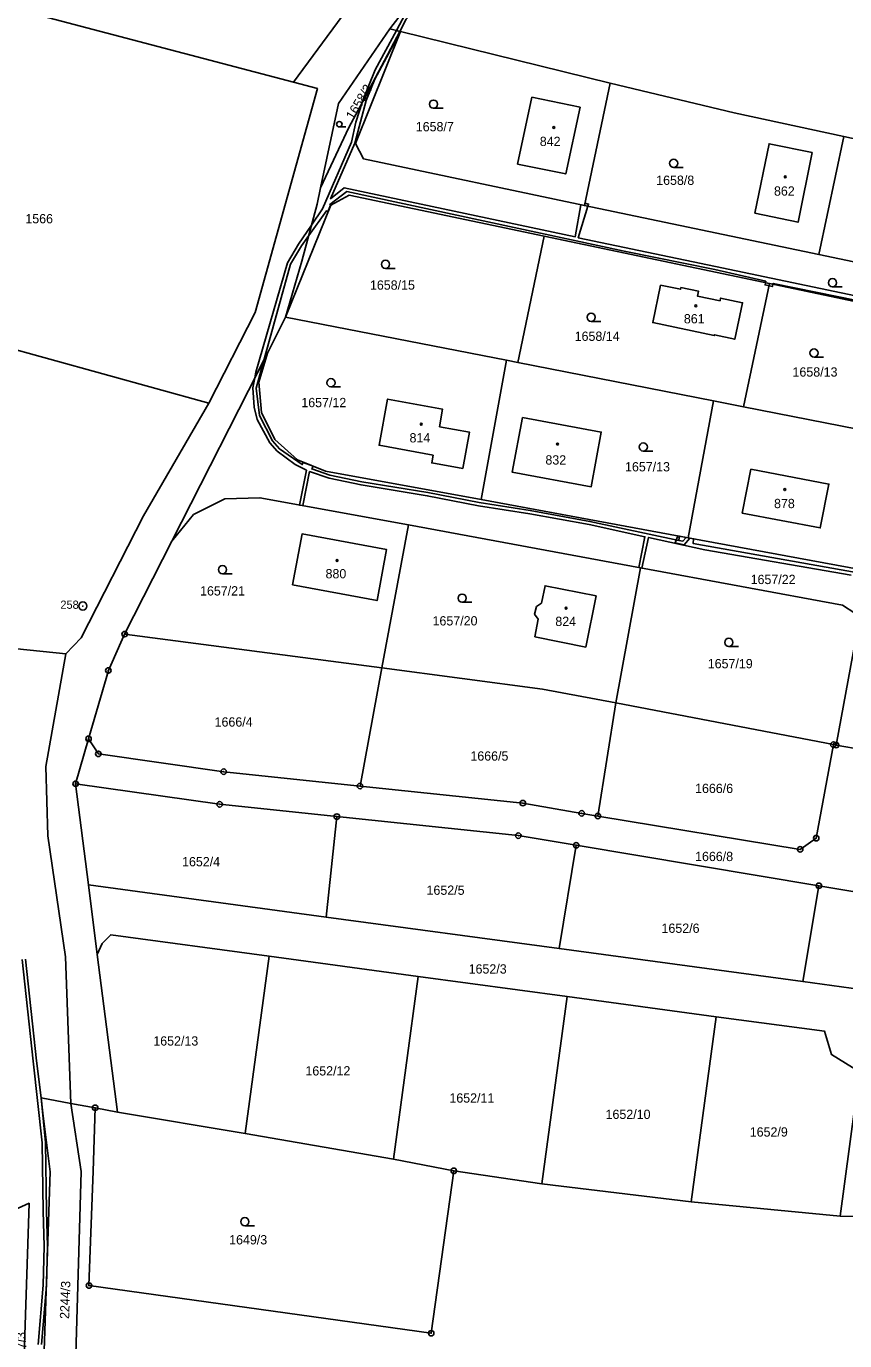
# Model space of a CAD drawing. Extents: x -725728 to -720881, y -1068679 to -1063504.
# Drawn here: x -723374.1 to -723224.4, y -1066861.1 to -1066620.7 of the extents above; entities that cross this region are included whole.
import ezdxf

# ---------------------------------------------------------------- set-up
doc = ezdxf.new("R2010")
doc.units = 0
for name, color, linetype in [('Hranice parcel', 7, 'Continuous'), ('Parcelní čísla', 7, 'Continuous'), ('Věcná břemena k části', 7, 'Continuous'), ('Značky bodu BP', 7, 'Continuous'), ('Značky budov', 7, 'Continuous'), ('Značky kultur', 7, 'Continuous')]:
    doc.layers.add(name, color=color, linetype=linetype)

# ---------------------------------------------------------------- blocks, each defined once
blk = doc.blocks.new('4.02_4')
at = {"layer": 'Značky budov'}
blk.add_circle((-0.001, 0), 0.0175, dxfattribs=at)
blk = doc.blocks.new('4.02_3')
at = {"layer": 'Značky budov'}
blk.add_circle((-0.001, 0), 0.0175, dxfattribs=at)
blk = doc.blocks.new('3.04_3')
at = {"layer": 'Značky kultur'}
blk.add_line((0.001, 0), (0.176, 0), dxfattribs=at)
blk.add_circle((0.001, 0.075), 0.075, dxfattribs=at)
blk = doc.blocks.new('3.04_2')
at = {"layer": 'Značky kultur'}
blk.add_line((0.001, 0), (0.176, 0), dxfattribs=at)
blk.add_circle((0.001, 0.075), 0.075, dxfattribs=at)
blk = doc.blocks.new('3.04_4')
at = {"layer": 'Značky kultur'}
blk.add_line((0, 0), (0.118, 0), dxfattribs=at)
blk.add_circle((0, 0.05), 0.0502, dxfattribs=at)
blk = doc.blocks.new('1.05_1')
at = {"layer": 'Značky bodu BP'}
for radius in [0.05, 0.00303]:
    blk.add_circle((0, 0), radius, dxfattribs=at)
blk = doc.blocks.new('1.05_2')
at = {"layer": 'Značky bodu BP'}
for radius in [0.05, 0.00303]:
    blk.add_circle((0, 0), radius, dxfattribs=at)
blk = doc.blocks.new('1.01_1')
at = {"layer": 'Značky bodu BP'}
for radius in [0.075, 0.003]:
    blk.add_circle((0, 0), radius, dxfattribs=at)

msp = doc.modelspace()

# ---------------------------------------------------------------- linework, layer by layer
at = {"layer": 'Hranice parcel'}
for p, q in [((-723387.65, -1066614.43), (-723325.21, -1066630.9)), ((-723307.58, -1066621.15), (-723305.63, -1066621.61)), ((-723305.63, -1066621.61), (-723267.31, -1066631.06)), ((-723271.99, -1066653.44), (-723267.31, -1066631.06)), ((-723229.11, -1066662.41), (-723224.57, -1066640.83)), ((-723224.57, -1066640.83), (-723180.9, -1066650.34)), ((-723315.01, -1066651.54), (-723318.4, -1066653.36)), ((-723279.37, -1066659.03), (-723315.01, -1066651.54)), ((-723318.4, -1066653.36), (-723326.65, -1066673.85)), ((-723271.99, -1066653.44), (-723229.11, -1066662.41)), ((-723279.37, -1066659.03), (-723284.17, -1066682.16)), ((-723238.13, -1066667.72), (-723279.37, -1066659.03)), ((-723229.11, -1066662.41), (-723185.47, -1066671.64)), ((-723238.13, -1066667.72), (-723242.91, -1066690.24)), ((-723415.86, -1066668.76), (-723340.68, -1066689.61)), ((-723329.98, -1066680.45), (-723326.65, -1066673.85)), ((-723286.23, -1066681.76), (-723326.65, -1066673.85)), ((-723347.44, -1066714.85), (-723329.98, -1066680.45)), ((-723290.88, -1066707.23), (-723286.23, -1066681.76)), ((-723284.17, -1066682.16), (-723286.23, -1066681.76)), ((-723248.41, -1066689.14), (-723284.17, -1066682.16)), ((-723248.41, -1066689.14), (-723253.04, -1066714.21)), ((-723242.91, -1066690.24), (-723248.41, -1066689.14)), ((-723210.17, -1066696.68), (-723242.91, -1066690.24)), ((-723290.88, -1066707.23), (-723253.04, -1066714.21)), ((-723304.17, -1066711.88), (-723309.05, -1066738)), ((-723261.73, -1066719.7), (-723304.17, -1066711.88)), ((-723253.04, -1066714.21), (-723214.69, -1066721.31)), ((-723356.08, -1066731.84), (-723347.44, -1066714.85)), ((-723261.73, -1066719.7), (-723266.28, -1066744.42)), ((-723224.78, -1066726.54), (-723261.73, -1066719.7)), ((-723225.97, -1066752.15), (-723221.97, -1066730.62)), ((-723309.05, -1066738), (-723356.08, -1066731.84)), ((-723366.83, -1066735.46), (-723375.71, -1066734.56)), ((-723313.04, -1066759.63), (-723309.05, -1066738)), ((-723269.54, -1066765.12), (-723266.28, -1066744.42)), ((-723226.47, -1066752.06), (-723266.28, -1066744.42)), ((-723362.68, -1066751), (-723365.05, -1066759.22)), ((-723362.68, -1066751), (-723360.89, -1066753.75)), ((-723229.61, -1066769.17), (-723226.47, -1066752.06)), ((-723225.97, -1066752.15), (-723226.47, -1066752.06)), ((-723221.04, -1066752.99), (-723225.97, -1066752.15)), ((-723362.7, -1066777.73), (-723365.05, -1066759.22)), ((-723319.21, -1066783.61), (-723317.28, -1066765.22)), ((-723276.63, -1066789.37), (-723273.49, -1066770.47)), ((-723273.49, -1066770.47), (-723229.12, -1066777.87)), ((-723361.08, -1066790.42), (-723362.7, -1066777.73)), ((-723362.7, -1066777.73), (-723319.21, -1066783.61)), ((-723232.05, -1066795.39), (-723229.12, -1066777.87)), ((-723319.21, -1066783.61), (-723276.63, -1066789.37)), ((-723357.4, -1066819.29), (-723361.08, -1066790.42)), ((-723329.66, -1066790.77), (-723334.05, -1066823.22)), ((-723302.41, -1066794.45), (-723329.66, -1066790.77)), ((-723276.63, -1066789.37), (-723232.05, -1066795.39)), ((-723302.41, -1066794.45), (-723306.93, -1066827.91)), ((-723275.16, -1066798.14), (-723302.41, -1066794.45)), ((-723275.16, -1066798.14), (-723279.79, -1066832.39)), ((-723247.91, -1066801.82), (-723275.16, -1066798.14)), ((-723247.91, -1066801.82), (-723252.48, -1066835.67)), ((-723221.67, -1066811.94), (-723225.24, -1066838.34)), ((-723361.47, -1066818.48), (-723365.93, -1066817.69)), ((-723361.47, -1066818.48), (-723357.4, -1066819.29)), ((-723334.05, -1066823.22), (-723357.4, -1066819.29)), ((-723306.93, -1066827.91), (-723334.05, -1066823.22)), ((-723295.89, -1066830.02), (-723306.93, -1066827.91)), ((-723279.79, -1066832.39), (-723295.89, -1066830.02)), ((-723252.48, -1066835.67), (-723279.79, -1066832.39)), ((-723225.24, -1066838.34), (-723252.48, -1066835.67)), ((-723194.74, -1066838.81), (-723225.24, -1066838.34))]:
    msp.add_line(p, q, dxfattribs=at)
for points in [[(-723325.21, -1066630.9), (-723306.56, -1066605.53), (-723301.1, -1066596.09)], [(-723290.38, -1066596.22), (-723298.32, -1066609.08), (-723307.58, -1066621.15)], [(-723320.25, -1066650.2), (-723316.98, -1066634.8), (-723307.58, -1066621.15)], [(-723305.63, -1066621.61), (-723315.11, -1066639.18), (-723320.25, -1066650.2)], [(-723305.63, -1066621.61), (-723313.87, -1066642.12), (-723312.38, -1066644.92), (-723271.99, -1066653.44)], [(-723340.68, -1066689.61), (-723332.23, -1066673.04), (-723320.83, -1066632.06), (-723325.21, -1066630.9)], [(-723267.31, -1066631.06), (-723244.59, -1066636.5), (-723224.57, -1066640.83)], [(-723272.78, -1066635.45), (-723275.41, -1066647.67), (-723284.21, -1066645.85), (-723281.6, -1066633.64), (-723272.78, -1066635.45)], [(-723230.32, -1066643.74), (-723232.92, -1066656.5), (-723240.81, -1066654.82), (-723238.23, -1066642.13), (-723230.32, -1066643.74)], [(-723326.65, -1066673.85), (-723323.66, -1066663.62), (-723320.88, -1066653.17), (-723320.25, -1066650.2)], [(-723258.08, -1066667.99), (-723254.41, -1066668.76), (-723254.34, -1066668.45), (-723251.12, -1066669.13), (-723251.32, -1066670.01), (-723247.2, -1066670.87), (-723247.09, -1066670.38), (-723243.08, -1066671.22), (-723244.5, -1066677.89), (-723248.21, -1066677.07), (-723248.26, -1066677.23), (-723259.51, -1066674.85), (-723258.08, -1066667.99)], [(-723200.44, -1066698.59), (-723196.32, -1066679.09), (-723198.26, -1066676.12), (-723238.13, -1066667.72)], [(-723329.98, -1066680.45), (-723331.54, -1066685.77), (-723331.05, -1066691.29), (-723328.59, -1066696.25), (-723324.5, -1066699.99)], [(-723366.83, -1066735.46), (-723364.02, -1066732.52), (-723352.66, -1066710.2), (-723340.68, -1066689.61)], [(-723298.53, -1066693.9), (-723297.93, -1066690.72), (-723308, -1066688.86), (-723309.55, -1066697.28), (-723299.63, -1066699.12)], [(-723283.34, -1066692.2), (-723268.91, -1066694.89), (-723270.75, -1066704.89), (-723285.19, -1066702.22), (-723283.34, -1066692.2)], [(-723299.63, -1066699.12), (-723299.92, -1066700.53), (-723294.25, -1066701.54), (-723293.01, -1066694.92), (-723298.53, -1066693.9)], [(-723324.5, -1066699.99), (-723319.32, -1066702.01), (-723290.88, -1066707.23)], [(-723241.58, -1066701.66), (-723227.29, -1066704.39), (-723228.88, -1066712.43), (-723243.13, -1066709.7), (-723241.58, -1066701.66)], [(-723304.17, -1066711.88), (-723331.34, -1066706.9), (-723337.74, -1066707.1), (-723343.48, -1066709.95), (-723347.44, -1066714.85)], [(-723325.36, -1066722.84), (-723323.62, -1066713.52), (-723308.18, -1066716.38), (-723309.91, -1066725.72), (-723325.36, -1066722.84)], [(-723271.72, -1066734.21), (-723281.06, -1066732.32), (-723280.43, -1066729.13), (-723281.1, -1066728.19), (-723280.79, -1066726.81), (-723279.85, -1066726.17), (-723279.2, -1066723), (-723269.85, -1066724.86), (-723271.72, -1066734.21)], [(-723221.97, -1066730.62), (-723222.55, -1066728.01), (-723224.78, -1066726.54)], [(-723356.08, -1066731.84), (-723359.06, -1066738.48), (-723362.68, -1066751)], [(-723365.93, -1066817.69), (-723366.91, -1066790.85), (-723370.14, -1066768.72), (-723370.49, -1066756.04), (-723366.83, -1066735.46)], [(-723266.28, -1066744.42), (-723279.64, -1066741.92), (-723309.05, -1066738)], [(-723360.89, -1066753.75), (-723337.97, -1066757.01), (-723313.04, -1066759.63)], [(-723365.05, -1066759.22), (-723338.71, -1066762.97), (-723317.28, -1066765.22)], [(-723313.04, -1066759.63), (-723283.26, -1066762.76), (-723272.49, -1066764.63), (-723269.54, -1066765.12)], [(-723317.28, -1066765.22), (-723284.09, -1066768.71), (-723273.49, -1066770.47)], [(-723269.54, -1066765.12), (-723232.53, -1066771.22), (-723229.61, -1066769.17)], [(-723229.12, -1066777.87), (-723214.95, -1066780.24), (-723184.43, -1066785.33)], [(-723329.66, -1066790.77), (-723358.61, -1066786.83), (-723360.18, -1066788.41), (-723361.08, -1066790.42)], [(-723232.05, -1066795.39), (-723219.66, -1066797.07), (-723214.44, -1066800.31), (-723213.23, -1066805.51)], [(-723221.67, -1066811.94), (-723226.84, -1066808.77), (-723228.08, -1066804.5), (-723247.91, -1066801.82)], [(-723372.69, -1066894.19), (-723371.09, -1066872.03), (-723369.72, -1066830.22), (-723371.03, -1066819.47), (-723371.37, -1066816.67), (-723365.93, -1066817.69)], [(-723365.93, -1066817.69), (-723364.06, -1066830.13), (-723365.27, -1066871.98), (-723367.68, -1066894.6)], [(-723295.89, -1066830.02), (-723300.02, -1066859.72), (-723362.61, -1066851.01), (-723361.85, -1066830.1), (-723361.47, -1066818.48)], [(-723379.12, -1066838.42), (-723373.55, -1066835.95), (-723375.71, -1066902.81), (-723374.92, -1066907.14)]]:
    msp.add_lwpolyline(points, dxfattribs=at)
at = {"layer": 'Věcná břemena k části'}
for points in [[(-723289.62, -1066596.5), (-723290.18, -1066596.29), (-723294.44, -1066603.6), (-723297.71, -1066608.32), (-723301.81, -1066615.46), (-723304.79, -1066618.47), (-723306.38, -1066621.43), (-723305.75, -1066621.58), (-723304.57, -1066619.33), (-723301.33, -1066615.82), (-723297.21, -1066608.64), (-723293.94, -1066603.92)], [(-723312.65, -1066634.62), (-723310.19, -1066630.05), (-723305.75, -1066621.58), (-723306.38, -1066621.43), (-723310.26, -1066628.63), (-723312.47, -1066634.06)], [(-723271.91, -1066653.04), (-723271.99, -1066653.44), (-723271.37, -1066653.57), (-723271.25, -1066653.17)], [(-723321.91, -1066657.05), (-723324.26, -1066660.5), (-723326.3, -1066663.92), (-723332.07, -1066683.9), (-723332.26, -1066684.95), (-723330.55, -1066681.57), (-723325.74, -1066664.16), (-723323.76, -1066660.82), (-723322.42, -1066658.94)], [(-723238.88, -1066667.56), (-723238.96, -1066667.98), (-723238.22, -1066668.14), (-723238.13, -1066667.72)], [(-723238.22, -1066668.14), (-723237.61, -1066668.27), (-723237.52, -1066667.85), (-723238.13, -1066667.72)], [(-723254.97, -1066713.85), (-723255, -1066714.05), (-723255.42, -1066715.16), (-723253.78, -1066715.53), (-723252.71, -1066714.27), (-723253.04, -1066714.21), (-723253.39, -1066714.15), (-723254, -1066714.86), (-723254.72, -1066714.71), (-723254.65, -1066714.15), (-723254.58, -1066713.93)]]:
    msp.add_lwpolyline(points, close=True, dxfattribs=at)
for points in [[(-723186.62, -1066677.44), (-723248.03, -1066664.58), (-723273.12, -1066659.35), (-723271.37, -1066653.57), (-723271.99, -1066653.44), (-723272.68, -1066653.29), (-723273.69, -1066659.17), (-723315.96, -1066650.18), (-723318.42, -1066652.21), (-723314.01, -1066642.05), (-723311.91, -1066634.26), (-723310.19, -1066630.05), (-723312.65, -1066634.62), (-723313.8, -1066638.22), (-723314.58, -1066641.86), (-723319.88, -1066654.06), (-723321.91, -1066657.05), (-723322.42, -1066658.94), (-723319.19, -1066654.44), (-723318.91, -1066654.62), (-723318.41, -1066653.38), (-723318.57, -1066653.27), (-723315.44, -1066650.9), (-723264.72, -1066661.77), (-723248.15, -1066665.16), (-723238.83, -1066667.29), (-723238.88, -1066667.56), (-723238.13, -1066667.72), (-723237.52, -1066667.85), (-723237.48, -1066667.69), (-723191.29, -1066677.1)], [(-723222.33, -1066720.59), (-723252.1, -1066715.28), (-723252.02, -1066714.4), (-723254.58, -1066713.93), (-723254.72, -1066714.71), (-723270.98, -1066711.22), (-723281.9, -1066709.23), (-723291.26, -1066707.76), (-723300.64, -1066705.94), (-723312.71, -1066703.98), (-723318.54, -1066702.75), (-723321.86, -1066701.62), (-723321.62, -1066701.11), (-723323.41, -1066700.42), (-723323.59, -1066700.82), (-723327.76, -1066697.93), (-723329.05, -1066696.47), (-723331.4, -1066691.87), (-723332.01, -1066686.86), (-723330.55, -1066681.57), (-723332.26, -1066684.95), (-723332.61, -1066686.82), (-723332.39, -1066690.31), (-723331.85, -1066692.59), (-723329.54, -1066696.83), (-723328.16, -1066698.37), (-723324.87, -1066700.82), (-723322.85, -1066701.88), (-723324.11, -1066708.23), (-723323.5, -1066708.34), (-723322.26, -1066702.12), (-723318.7, -1066703.33), (-723312.83, -1066704.56), (-723300.74, -1066706.54), (-723291.36, -1066708.36), (-723282, -1066709.83), (-723271.1, -1066711.8), (-723260.92, -1066714.04), (-723262.05, -1066719.64), (-723261.47, -1066719.75), (-723260.25, -1066714.14), (-723249.95, -1066716.42), (-723223.23, -1066721.06)], [(-723374.81, -1066791.38), (-723372.82, -1066809.98), (-723371.14, -1066824.88), (-723370.97, -1066837.4), (-723370.8, -1066843.78), (-723371.01, -1066850.93), (-723371.91, -1066861.79)], [(-723371.31, -1066861.78), (-723370.4, -1066850.97), (-723370.16, -1066843.78), (-723370.37, -1066837.38), (-723370.54, -1066824.84), (-723371.37, -1066816.67), (-723372.22, -1066809.92), (-723374.21, -1066791.32)]]:
    msp.add_lwpolyline(points, dxfattribs=at)

# ---------------------------------------------------------------- block references
at = {"layer": 'Značky bodu BP', "xscale": 10, "yscale": 10}
for name, p in [('1.01_1', (-723363.73, -1066726.71)), ('1.05_1', (-723356.08, -1066731.84)), ('1.05_1', (-723359.06, -1066738.48)), ('1.05_1', (-723362.68, -1066751)), ('1.05_1', (-723226.47, -1066752.06)), ('1.05_2', (-723225.97, -1066752.15)), ('1.05_1', (-723360.89, -1066753.75)), ('1.05_1', (-723337.97, -1066757.01)), ('1.05_1', (-723365.05, -1066759.22)), ('1.05_2', (-723313.04, -1066759.63)), ('1.05_1', (-723283.26, -1066762.76)), ('1.05_1', (-723338.71, -1066762.97)), ('1.05_1', (-723317.28, -1066765.22)), ('1.05_2', (-723272.49, -1066764.63)), ('1.05_1', (-723269.54, -1066765.12)), ('1.05_1', (-723284.09, -1066768.71)), ('1.05_2', (-723229.61, -1066769.17)), ('1.05_1', (-723273.49, -1066770.47)), ('1.05_1', (-723232.53, -1066771.22)), ('1.05_1', (-723229.12, -1066777.87)), ('1.05_1', (-723361.47, -1066818.48)), ('1.05_1', (-723295.89, -1066830.02)), ('1.05_1', (-723362.61, -1066851.01)), ('1.05_1', (-723300.02, -1066859.72))]:
    msp.add_blockref(name, p, dxfattribs=at)
at = {"layer": 'Značky budov', "xscale": 10, "yscale": 10}
for name, p in [('4.02_4', (-723277.6, -1066639.17)), ('4.02_3', (-723235.25, -1066648.21)), ('4.02_3', (-723251.63, -1066671.77)), ('4.02_3', (-723301.82, -1066693.45)), ('4.02_3', (-723276.89, -1066697.07)), ('4.02_4', (-723235.35, -1066705.4)), ('4.02_3', (-723317.23, -1066718.37)), ('4.02_3', (-723275.35, -1066727.1))]:
    msp.add_blockref(name, p, dxfattribs=at)
at = {"layer": 'Značky kultur', "xscale": 10, "yscale": 10}
for name, p in [('3.04_3', (-723299.61, -1066635.65)), ('3.04_4', (-723316.82, -1066639.07)), ('3.04_2', (-723255.69, -1066646.47)), ('3.04_2', (-723308.39, -1066664.94)), ('3.04_2', (-723226.64, -1066668.32)), ('3.04_3', (-723270.78, -1066674.63)), ('3.04_3', (-723230.02, -1066681.17)), ('3.04_2', (-723318.37, -1066686.61)), ('3.04_2', (-723261.25, -1066698.36)), ('3.04_2', (-723338.19, -1066720.8)), ('3.04_2', (-723294.37, -1066726.02)), ('3.04_2', (-723245.6, -1066734.11)), ('3.04_2', (-723334.12, -1066840.08))]:
    msp.add_blockref(name, p, dxfattribs=at)

# ---------------------------------------------------------------- texts
at = {"layer": 'Parcelní čísla'}
for s, rotation, p in [('1658/3', 59, (-723314.27, -1066637.9)), ('2244/3', 88, (-723366.24, -1066857.14)), ('1587/3', 93, (-723373.86, -1066866.42))]:
    msp.add_text(s, height=1.7, rotation=rotation, dxfattribs=at).set_placement(p)
for s, p in [('1658/7', (-723302.84, -1066639.87)), ('842', (-723280.16, -1066642.56)), ('1658/8', (-723258.87, -1066649.67)), ('862', (-723237.33, -1066651.64)), ('1566', (-723374.24, -1066656.7)), ('1658/15', (-723311.22, -1066668.84)), ('861', (-723253.81, -1066675)), ('1658/14', (-723273.78, -1066678.2)), ('1658/13', (-723233.94, -1066684.74)), ('1657/12', (-723323.77, -1066690.33)), ('814', (-723303.98, -1066696.78)), ('832', (-723279.13, -1066700.83)), ('1657/13', (-723264.57, -1066702.08)), ('878', (-723237.32, -1066708.8)), ('880', (-723319.34, -1066721.64)), ('1657/22', (-723241.6, -1066722.69)), ('1657/21', (-723342.29, -1066724.78)), ('1657/20', (-723299.77, -1066730.26)), ('824', (-723277.32, -1066730.36)), ('1657/19', (-723249.44, -1066738.09)), ('1666/4', (-723339.63, -1066748.76)), ('1666/5', (-723292.85, -1066754.99)), ('1666/6', (-723251.76, -1066760.91)), ('1666/8', (-723251.76, -1066773.36)), ('1652/4', (-723345.58, -1066774.32)), ('1652/5', (-723300.87, -1066779.53)), ('1652/6', (-723257.9, -1066786.49)), ('1652/3', (-723293.17, -1066793.94)), ('1652/13', (-723350.84, -1066807.11)), ('1652/12', (-723323.02, -1066812.58)), ('1652/11', (-723296.69, -1066817.55)), ('1652/10', (-723268.13, -1066820.53)), ('1652/9', (-723241.76, -1066823.76)), ('1649/3', (-723336.97, -1066843.48))]:
    msp.add_text(s, height=1.7, dxfattribs=at).set_placement(p)
at = {"layer": 'Značky bodu BP'}
msp.add_text('258', height=1.5, dxfattribs=at).set_placement((-723367.83, -1066727.21))

doc.saveas('drawing.dxf')
